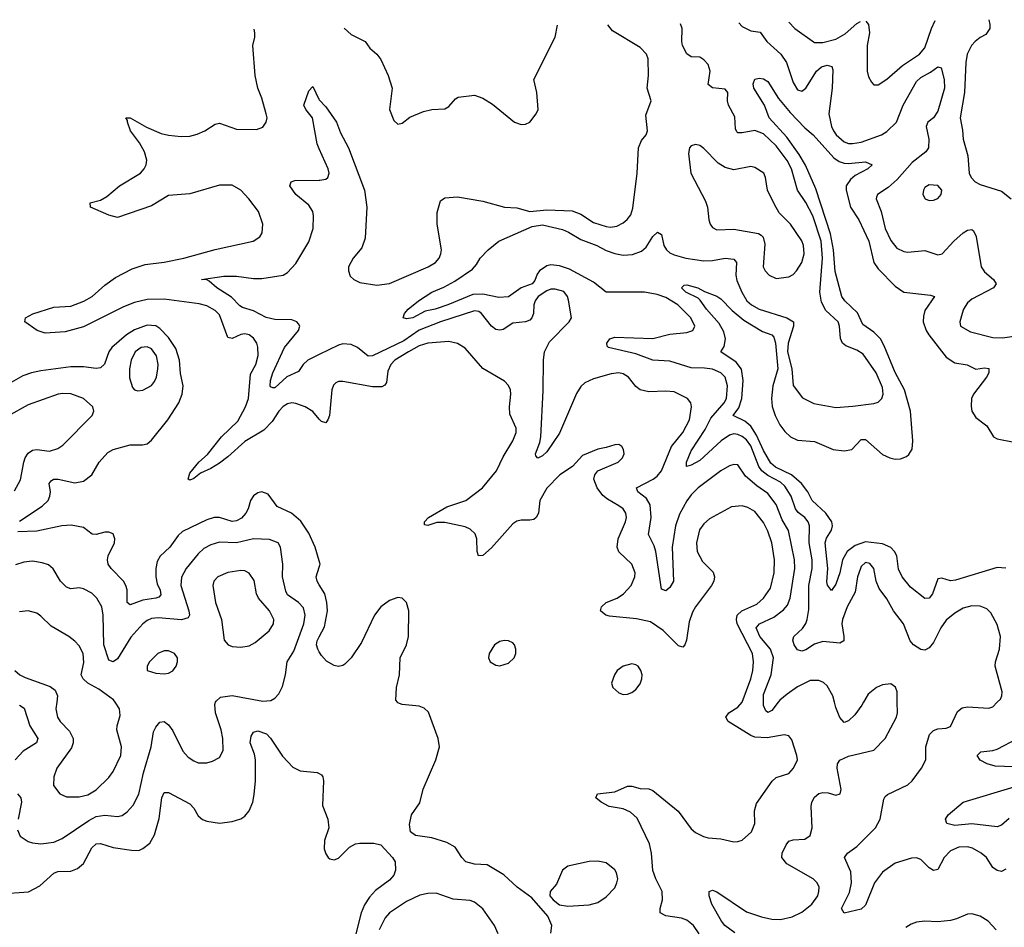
# Model space of a CAD drawing. Header units: inches. Extents: x 1771504 to 1971212, y 471788 to 643615.
# Tile 472 of 587: x 1858590 to 1863223, y 638941 to 643212. Entities that reach past the tile are written whole.
import ezdxf

# ---------------------------------------------------------------- set-up
doc = ezdxf.new("R2010")
doc.units = ezdxf.units.IN
doc.header["$MEASUREMENT"] = 0
for name, color, linetype in [('B8653', 7, 'Continuous'), ('B8654', 7, 'Continuous'), ('B8663', 7, 'Continuous'), ('B8664', 7, 'Continuous')]:
    doc.layers.add(name, color=color, linetype=linetype)

msp = doc.modelspace()

# ---------------------------------------------------------------- linework, layer by layer
at = {"layer": 'B8653', "color": 5}
for points, elevation in [([(1858579.9, 639399.9), (1858592.4, 639370), (1858630, 639345.7), (1858650, 639338.9), (1858690, 639334.7), (1858750, 639342.6), (1858790, 639358.8), (1858915.8, 639444.2), (1858950, 639462.4), (1858990, 639469.6), (1859050, 639462.2), (1859072.2, 639467.8), (1859096, 639484), (1859123.8, 639516.2), (1859150, 639568.5), (1859172.2, 639667.8), (1859208.4, 639790), (1859219.5, 639860.5), (1859230, 639883.7), (1859250, 639906), (1859270, 639910.2), (1859290, 639894.3), (1859310, 639865.3), (1859357.6, 639770), (1859382.5, 639742.5), (1859410, 639724.2), (1859430, 639715.8), (1859470, 639715.2), (1859497.5, 639722.5), (1859530, 639741.1), (1859547.2, 639772.8), (1859546, 639830), (1859538.6, 639870), (1859511.8, 639950), (1859508.7, 639990), (1859512.1, 640000)], 440), ([(1858764.6, 640000), (1858760.6, 639970), (1858767.6, 639930), (1858780.2, 639910), (1858823.9, 639863.9), (1858842, 639830), (1858842.3, 639810), (1858833.3, 639786.6), (1858764.6, 639690), (1858750.3, 639650), (1858749, 639609), (1858779.1, 639570), (1858810, 639555.8), (1858870, 639555.2), (1858910, 639564.7), (1858950, 639588.9), (1859010, 639647), (1859030, 639674.4), (1859065.8, 639750), (1859069.8, 639790), (1859047.8, 639870), (1859048.8, 639890), (1859062.7, 639937.3), (1859060.3, 639970), (1859038.9, 640000)], 460), ([(1858590, 639986.4), (1858611.9, 639971.9), (1858637.9, 639890), (1858675.2, 639830), (1858669, 639810), (1858606.5, 639770), (1858569.3, 639730)], 440), ([(1858499, 639099), (1858631.4, 639108.6), (1858684.2, 639135.8), (1858750, 639196.5), (1858770, 639204.7), (1858830, 639205), (1858862.3, 639217.7), (1858890, 639241.8), (1858930, 639315.5), (1858950, 639334), (1858970, 639336), (1859030, 639316.1), (1859115.8, 639304.2), (1859150, 639303.1), (1859170, 639311.6), (1859202, 639338), (1859224.2, 639375.8), (1859246.3, 639453.7), (1859259.3, 639550), (1859270, 639576.4), (1859290, 639575.6), (1859390, 639522.6), (1859410, 639501.6), (1859430, 639466.4), (1859450, 639448.8), (1859470, 639441.1), (1859530, 639431.7), (1859590, 639439.5), (1859630, 639451.7), (1859650, 639464.9), (1859670, 639488.8), (1859687.3, 639530), (1859694, 639566), (1859700.4, 639630), (1859699.3, 639730), (1859695.5, 639755.5), (1859675, 639810), (1859679.6, 639840.4), (1859690, 639859.5), (1859710, 639865.2), (1859751.5, 639851.5), (1859770.8, 639830.8), (1859826.2, 639746.2), (1859875.2, 639695.2), (1859910, 639677.6), (1859990.6, 639670), (1860000, 639664.5)], 420), ([(1858580.2, 639570), (1858595.3, 639550), (1858598.6, 639530), (1858583, 639450)], 440)]:
    msp.add_lwpolyline(points, dxfattribs=dict(at, elevation=elevation))
at = {"layer": 'B8654', "color": 5}
for points, elevation in [([(1860000, 641333), (1859968.8, 641368.8), (1859934, 641390), (1859890, 641406.3), (1859870, 641409.8), (1859850, 641404.8), (1859830, 641391.4), (1859810.2, 641370), (1859778.1, 641321.9), (1859739.2, 641280.8), (1859650, 641228), (1859570, 641154.9), (1859530, 641125.6), (1859490, 641100.8), (1859441.1, 641078.9), (1859410, 641053.6), (1859390, 641045.6), (1859383, 641050), (1859390, 641078), (1859432.9, 641130), (1859473.6, 641166.4), (1859539.3, 641250), (1859617.1, 641322.9), (1859652.6, 641390), (1859666.4, 641430), (1859675.9, 641544.1), (1859701.4, 641590), (1859711.8, 641631.8), (1859711.1, 641671.1), (1859705.7, 641690), (1859690, 641713.5), (1859670, 641728.9), (1859650, 641734.3), (1859630, 641731.3), (1859590, 641712.4), (1859570, 641716), (1859530, 641823.1), (1859510, 641843.4), (1859470, 641865.6), (1859435, 641875), (1859270, 641897), (1859190, 641896.3), (1859130, 641881.8), (1859078.2, 641861.8), (1858890, 641767.5), (1858804, 641744), (1858710, 641736.8), (1858673, 641750), (1858614, 641790), (1858617.6, 641810), (1858651.8, 641828.2), (1858750, 641859.3), (1858830, 641864.2), (1858892.1, 641887.9), (1858930.6, 641909.4), (1858990, 641962.7), (1859040.2, 641999.8), (1859119.6, 642040.4), (1859180.5, 642059.5), (1859270, 642071.3), (1859362, 642090), (1859509.9, 642130.1), (1859689, 642170), (1859719.6, 642190), (1859730.9, 642209.1), (1859733.7, 642250), (1859714.5, 642310), (1859668.9, 642370), (1859630.7, 642410), (1859590, 642433), (1859530, 642432.9), (1859390, 642392.2), (1859290, 642385.3), (1859210, 642336.8), (1859050, 642282), (1859010, 642292), (1858924, 642330), (1858922, 642350), (1858970, 642362.8), (1859000.1, 642379.9), (1859059.6, 642430), (1859158, 642490), (1859175.8, 642510), (1859185.7, 642530), (1859188.2, 642551.8), (1859177.6, 642590), (1859153.3, 642633.3), (1859111.1, 642690), (1859097, 642730), (1859098, 642738), (1859089.5, 642750.5), (1859110, 642750.4), (1859186.8, 642706.8), (1859256.6, 642676.6), (1859290, 642668.4), (1859350, 642662.8), (1859390, 642664.7), (1859425.7, 642674.3), (1859460.9, 642690), (1859510, 642721.3), (1859530, 642725.7), (1859610, 642697.6), (1859704.7, 642695.3), (1859734.3, 642705.7), (1859749.6, 642730), (1859754.3, 642750), (1859749.7, 642770), (1859730, 642843.7), (1859710.8, 642890), (1859698.2, 642950), (1859686.6, 643090), (1859696.4, 643130), (1859696.1, 643150), (1859693, 643167.1)], 380), ([(1860000, 642604.8), (1859990, 642627.3), (1859967.4, 642750), (1859937, 642790), (1859927.6, 642810), (1859950, 642878), (1859970, 642898), (1859997.8, 642837.8), (1860000, 642835.3)], 360), ([(1860000, 641636.5), (1859945.8, 641610), (1859924.6, 641590), (1859902.5, 641557.5), (1859847.8, 641532.2), (1859790, 641480.4), (1859780.6, 641480.6), (1859770, 641484), (1859769.2, 641489.2), (1859770, 641514), (1859780.8, 641550), (1859836.6, 641670), (1859901.5, 641750), (1859907.6, 641770), (1859901.6, 641781.6), (1859894.7, 641790), (1859870, 641799.1), (1859790, 641802.1), (1859750, 641810.4), (1859690, 641842.9), (1859638.1, 641858.1), (1859625.5, 641865.5), (1859586.9, 641906.9), (1859517.2, 641950), (1859481.7, 641981.7), (1859470, 641987.6), (1859446, 641990), (1859550, 642005.6), (1859610, 642005.6), (1859690, 641994.1), (1859730, 641993.8), (1859829.4, 642010.6), (1859850, 642023), (1859890, 642065.7), (1859950, 642167.3), (1859970.4, 642230), (1859972.5, 642290), (1859969, 642310), (1859950, 642339.8), (1859889.3, 642390), (1859862, 642430), (1859868, 642450), (1859885.2, 642454.8), (1860000, 642457.7)], 360), ([(1858590, 640853.1), (1858696.3, 640923.7), (1858723.4, 640950), (1858732.5, 640970), (1858734.4, 640990), (1858729, 641030), (1858737.5, 641042.5), (1858749.9, 641050.1), (1858770.7, 641050.7), (1858850, 641032.4), (1858890, 641040.8), (1858929, 641071), (1858963.5, 641130), (1859004.3, 641175.7), (1859030, 641189.4), (1859110, 641211.6), (1859167.9, 641212), (1859190, 641216.5), (1859210, 641232.9), (1859286.5, 641330), (1859338.4, 641410), (1859354.6, 641450), (1859359.5, 641490), (1859347.1, 641547.1), (1859341.5, 641610), (1859324.6, 641664.6), (1859290, 641717.2), (1859250, 641758.9), (1859230, 641771.1), (1859190, 641774.4), (1859130, 641753.3), (1859092.1, 641730), (1859023.1, 641670), (1859009.2, 641650), (1858988.5, 641591.5), (1858970, 641573.9), (1858950, 641570.4), (1858890, 641578.8), (1858830, 641578.2), (1858690, 641560.4), (1858646, 641550), (1858604.2, 641535.8), (1858550, 641505.7)], 420), ([(1858565.1, 640994.9), (1858593.4, 641046.6), (1858609.4, 641130.6), (1858615.6, 641150), (1858630, 641172.3), (1858650, 641186.7), (1858670, 641190.2), (1858730, 641181.8), (1858770, 641194.9), (1858792.6, 641210), (1858930.8, 641349.2), (1858938.7, 641370), (1858934, 641390), (1858889.8, 641429.8), (1858830, 641451.6), (1858793.9, 641453.9), (1858770.8, 641450), (1858630, 641399.4), (1858534, 641346)], 440), ([(1860000, 640665.3), (1859980.8, 640730), (1859950, 640796.4), (1859913.1, 640853.1), (1859869.8, 640890), (1859801.9, 640921.9), (1859758.9, 640978.9), (1859730, 640989.8), (1859710, 640985.1), (1859690, 640972.3), (1859676.2, 640950), (1859665.4, 640910), (1859654.5, 640890), (1859633.5, 640866.5), (1859610, 640853.5), (1859590, 640851.4), (1859530, 640870.4), (1859504.9, 640870), (1859470, 640859.3), (1859355.8, 640804.2), (1859335.3, 640784.7), (1859295.9, 640730), (1859251.6, 640688.4), (1859237.5, 640662.5), (1859230.6, 640630), (1859230.5, 640590), (1859237.7, 640557.7), (1859251.5, 640528.5), (1859254.7, 640505.3), (1859244.7, 640495.3), (1859230.4, 640490), (1859170, 640481), (1859110, 640458.8), (1859096, 640470), (1859095.6, 640530), (1859089.9, 640550), (1859078.1, 640570), (1859019.8, 640630), (1859007.2, 640650), (1859003.4, 640670), (1859007, 640690), (1859037, 640750), (1859038.2, 640770), (1859030, 640792.3), (1859010, 640800.3), (1858990, 640800.7), (1858950, 640789.8), (1858930.8, 640790.8), (1858890, 640822.9), (1858833.1, 640833.1), (1858789.2, 640830.8), (1858670, 640804.9), (1858581.7, 640801.7)], 420), ([(1859512.1, 640000), (1859514.1, 640005.9), (1859535.8, 640024.2), (1859590, 640032.1), (1859733.8, 640006.2), (1859771.7, 640008.3), (1859790, 640019.1), (1859810, 640040.7), (1859826.1, 640073.9), (1859840.9, 640130), (1859848, 640190), (1859879.8, 640240.2), (1859926.9, 640370), (1859934.2, 640410), (1859925, 640445), (1859902.7, 640470), (1859850, 640506.4), (1859842.3, 640522.3), (1859827.5, 640590), (1859828.1, 640650), (1859818, 640730), (1859806, 640750), (1859765.6, 640765.6), (1859690, 640769.2), (1859610, 640749.9), (1859530, 640753), (1859490, 640741.6), (1859456.5, 640723.5), (1859430, 640699.3), (1859373.7, 640630), (1859350.8, 640589.2), (1859348.8, 640550), (1859386, 640430), (1859389.1, 640410), (1859383, 640397), (1859351.4, 640388.6), (1859241.7, 640398.3), (1859210, 640393.7), (1859190, 640384.9), (1859169.4, 640370), (1859113.6, 640306.4), (1859050, 640204.4), (1859030, 640189.8), (1859010, 640198.9), (1858986.5, 640270), (1858982.5, 640410), (1858977, 640450), (1858953.8, 640490), (1858930, 640514), (1858890, 640534.7), (1858870, 640538.3), (1858830, 640534.3), (1858810, 640541.7), (1858782.4, 640570), (1858747.8, 640627.8), (1858726.3, 640646.3), (1858696.3, 640656.3), (1858650, 640664.4), (1858610, 640660.3), (1858570, 640646.5)], 440), ([(1860000, 640553.4), (1859989.9, 640570), (1859985.5, 640590), (1860000, 640635.7)], 420), ([(1859038.9, 640000), (1859031, 640011), (1858962.2, 640062.2), (1858910.8, 640090.8), (1858889.4, 640110), (1858879.6, 640130), (1858892, 640188), (1858888.2, 640230), (1858870, 640266.6), (1858850, 640288.4), (1858821.6, 640310), (1858738.2, 640358.2), (1858690, 640406), (1858670, 640418.9), (1858630, 640431), (1858590, 640426.3)], 460), ([(1860000, 640237.9), (1859993, 640250), (1859987.3, 640270), (1859989.9, 640290), (1860000, 640308.9)], 420), ([(1858567.6, 640150), (1858590.4, 640130), (1858616.2, 640116.2), (1858734.1, 640074.1), (1858757.3, 640057.3), (1858768.5, 640030), (1858764.6, 640000)], 460)]:
    msp.add_lwpolyline(points, dxfattribs=dict(at, elevation=elevation))
for points, elevation in [([(1859190, 641673.4), (1859161.3, 641670), (1859133.4, 641650), (1859114, 641610), (1859106.5, 641570), (1859107.3, 641527.3), (1859121.2, 641481.2), (1859130, 641470.6), (1859146, 641466), (1859170, 641468.4), (1859209.8, 641490.2), (1859225.1, 641510), (1859233.6, 641530), (1859239.4, 641570), (1859241, 641590), (1859233.2, 641630), (1859210, 641664.1)], 440), ([(1859630, 640620.3), (1859570, 640611.5), (1859522.3, 640590), (1859504.2, 640570), (1859499.7, 640550), (1859510.9, 640470), (1859539.8, 640390), (1859552.8, 640292.8), (1859571, 640271), (1859590, 640262.2), (1859630, 640259), (1859670, 640266.2), (1859698.8, 640281.2), (1859763.3, 640336.7), (1859785, 640370), (1859785.8, 640390), (1859764.9, 640430), (1859713.2, 640490), (1859704.9, 640510), (1859693.1, 640573.1), (1859670, 640608.3), (1859650, 640618.4)], 460), ([(1859270, 640243), (1859240.4, 640230), (1859201.7, 640190), (1859190.3, 640170), (1859190.4, 640150), (1859230, 640136.5), (1859270, 640134), (1859290, 640137.6), (1859310, 640147.9), (1859326, 640170), (1859332.8, 640190), (1859333, 640210), (1859318, 640230), (1859290, 640242.4)], 460)]:
    msp.add_lwpolyline(points, close=True, dxfattribs=dict(at, elevation=elevation))
at = {"layer": 'B8663', "color": 5}
for points, elevation in [([(1861090, 638913), (1861094.5, 638950), (1861074.6, 638994.5), (1860999.6, 639079.6), (1860931.5, 639130), (1860868.8, 639188.8), (1860790, 639235.4), (1860730, 639239.2), (1860690, 639249.7), (1860670, 639269.5), (1860638.6, 639318.6), (1860600.4, 639340.4), (1860530, 639362.6), (1860453.4, 639373.4), (1860429.3, 639390), (1860424.5, 639424.5), (1860434.5, 639470), (1860473.4, 639526.6), (1860488, 639592), (1860548.6, 639730), (1860565.6, 639790), (1860558.9, 639830), (1860514.4, 639954.4), (1860492.9, 639972.9), (1860470, 639982.2), (1860389.9, 639989.9), (1860370, 639998.3), (1860368.6, 640000)], 420), ([(1861787.4, 638910), (1861760.8, 638950), (1861730, 638975.4), (1861705.1, 638985.1), (1861630, 638995.3), (1861603.9, 639010), (1861604.2, 639030), (1861615.6, 639070), (1861612.9, 639110), (1861583, 639170), (1861570, 639208.2), (1861562.7, 639290), (1861553.7, 639333.7), (1861495, 639455), (1861463.8, 639483.8), (1861430, 639498.4), (1861363.5, 639510), (1861326.3, 639530), (1861302, 639550), (1861308.7, 639570), (1861390, 639579.2), (1861450, 639605.2), (1861470, 639605.8), (1861510, 639595), (1861550, 639593.4), (1861570, 639585.5), (1861688.1, 639488.1), (1861750, 639405.3), (1861770, 639387.2), (1861808.2, 639368.2), (1861830, 639363.1), (1861890, 639356.9), (1861950, 639343.7), (1861970, 639345.3), (1861990, 639352), (1862033.3, 639390), (1862048.8, 639430), (1862047.3, 639490), (1862056.8, 639523.2), (1862131.7, 639628.3), (1862150, 639645.7), (1862210, 639665.7), (1862231.2, 639690), (1862249.6, 639730), (1862247.8, 639750), (1862223, 639823), (1862210, 639842.7), (1862187.6, 639847.6), (1862107.8, 639832.2), (1862050, 639836.2), (1862030, 639843.8), (1861923.7, 639910), (1861912.5, 639930), (1861927.7, 639950), (1861970, 639977.2), (1861989.4, 640000)], 380), ([(1861954.9, 638914.9), (1861907.7, 638950), (1861893.3, 638970), (1861846.6, 639050), (1861834.5, 639090), (1861835.3, 639110), (1861850, 639116.3), (1861870, 639108), (1862010, 639014.7), (1862080.7, 638990), (1862130, 638978.9), (1862170, 638978.2), (1862224.5, 638990), (1862270, 639012), (1862318.4, 639050), (1862345.3, 639090), (1862350.8, 639110), (1862352.2, 639130), (1862343, 639150), (1862324.2, 639170), (1862199.9, 639239.9), (1862176, 639270), (1862177.6, 639290), (1862196.4, 639330), (1862210, 639347.4), (1862230, 639353.2), (1862284.5, 639355.5), (1862310, 639373), (1862318.6, 639410), (1862315.2, 639510), (1862318, 639530), (1862330, 639553.1), (1862350, 639571.3), (1862370, 639575.8), (1862394.5, 639574.5), (1862430, 639562.4), (1862451.3, 639568.7), (1862455.4, 639590), (1862436.5, 639690), (1862438.9, 639710), (1862450, 639727.4), (1862490, 639746.4), (1862610, 639774.4), (1862662, 639830), (1862715.6, 639930), (1862720.4, 639950), (1862719.7, 640000)], 360), ([(1862159.8, 640000), (1862130, 639961.4), (1862110, 639952.4), (1862100.6, 639960.6), (1862090, 639985.2), (1862090, 640000)], 360), ([(1862560.9, 640000), (1862553.4, 639986.6), (1862519.6, 639940.4), (1862490, 639913), (1862470, 639905.1), (1862450, 639929.2), (1862430, 639975.1), (1862424, 640000)], 360), ([(1863230, 639214.3), (1863210, 639204.5), (1863190, 639207.9), (1863170, 639223.1), (1863139.3, 639270), (1863115.1, 639290), (1863073.4, 639313.4), (1863050, 639319.8), (1863010, 639318.3), (1862970, 639301.8), (1862939.7, 639270), (1862910, 639213.3), (1862890, 639208), (1862870, 639221.1), (1862830, 639261), (1862810, 639267.7), (1862787.3, 639267.3), (1862710, 639243.7), (1862650, 639200.3), (1862613.1, 639150), (1862570, 639045.6), (1862550, 639026.3), (1862470, 639007.3), (1862457, 639030), (1862495.2, 639104.8), (1862504.6, 639150), (1862501.6, 639201.6), (1862471.5, 639270), (1862485.1, 639290), (1862530, 639322), (1862617.7, 639410), (1862638.6, 639450), (1862656.4, 639543.6), (1862663, 639557), (1862673, 639567), (1862770, 639612.4), (1862790, 639630.3), (1862833.7, 639690), (1862854.8, 639730), (1862853.7, 639790), (1862871.8, 639848.2), (1862890, 639866.7), (1862910, 639875.8), (1862950, 639879.1), (1862970, 639886), (1863003.8, 639956.2), (1863025.8, 639974.2), (1863050, 639978.3), (1863150, 639972.4), (1863170, 639979), (1863190.3, 640000)], 340), ([(1863310, 639694.3), (1863180.3, 639700.3), (1863142, 639710), (1863110, 639727.4), (1863096.2, 639750), (1863113, 639767), (1863170, 639773.4), (1863190, 639779.8), (1863285.1, 639830)], 320), ([(1860000, 639664.5), (1860010, 639658.7), (1860016.1, 639650), (1860020.2, 639630), (1860014.7, 639514.7), (1860039.7, 639450), (1860045.5, 639410), (1860024.9, 639350), (1860022.6, 639310), (1860030, 639286.8), (1860042, 639270), (1860050, 639263.8), (1860070, 639259.5), (1860090, 639266.7), (1860141.5, 639318.5), (1860170, 639333.6), (1860190, 639337.8), (1860256.7, 639336.7), (1860288.9, 639328.9), (1860344.9, 639270), (1860356.9, 639250), (1860359.1, 639210), (1860350, 639186.6), (1860330, 639163.5), (1860264.9, 639115.1), (1860236.3, 639083.7), (1860212.4, 639047.6), (1860196.6, 639010), (1860172.6, 638910)], 420), ([(1863246.9, 639453.1), (1863210, 639422.3), (1863190, 639414.6), (1863070, 639428), (1862990, 639421), (1862952.7, 639430), (1862946, 639450), (1862959.3, 639470), (1863029.3, 639530), (1863270, 639601.9)], 320), ([(1860842, 638910), (1860824.2, 638950), (1860770, 639027.8), (1860730, 639059.7), (1860710, 639066.9), (1860630, 639074), (1860550, 639101.5), (1860510, 639100.9), (1860472.6, 639092.6), (1860410, 639062.6), (1860330.2, 639010), (1860310, 638986), (1860282.4, 638930)], 440), ([(1863184.7, 638930), (1863147.3, 638970), (1863110, 638993.7), (1863070, 639004), (1863050, 639002.6), (1862999.1, 638980.9), (1862970, 638973.8), (1862910, 638967), (1862849.2, 638970.8), (1862810, 638965.4), (1862784.4, 638955.6), (1862760.2, 638939.8)], 360)]:
    msp.add_lwpolyline(points, dxfattribs=dict(at, elevation=elevation))
at = {"layer": 'B8663', "color": 5, "elevation": 420}
msp.add_lwpolyline([(1861310, 639253.1), (1861270, 639250.8), (1861170, 639229.6), (1861144.9, 639210), (1861115.8, 639144.2), (1861086, 639110), (1861085.3, 639090), (1861100.3, 639070), (1861130, 639047.2), (1861170, 639040.2), (1861270, 639046.5), (1861310, 639058.6), (1861350, 639084.7), (1861390, 639127.6), (1861399.8, 639150), (1861404.8, 639170), (1861398.3, 639198.3), (1861390, 639212.4), (1861350, 639244.4)], close=True, dxfattribs=at)
at = {"layer": 'B8664', "color": 5}
for points, elevation in [([(1860000, 642835.3), (1860030, 642801.7), (1860080.7, 642730), (1860100.3, 642680.3), (1860137.7, 642610), (1860212.3, 642410), (1860222.9, 642330), (1860216.1, 642183.9), (1860200.8, 642139.2), (1860159.5, 642090), (1860137.8, 642050), (1860137.1, 642030), (1860145.8, 642005.7), (1860163.1, 641990), (1860190, 641974.9), (1860270, 641962.7), (1860330, 641971.5), (1860512.3, 642050), (1860547.3, 642070), (1860564.2, 642090), (1860572.6, 642110), (1860574.7, 642130), (1860554.5, 642250), (1860554.4, 642305.6), (1860570, 642359.3), (1860590, 642374), (1860650, 642378.4), (1860770, 642358.8), (1860871.3, 642330), (1860930, 642327.6), (1860990, 642310.1), (1861070, 642316.9), (1861190, 642312.6), (1861230, 642297.2), (1861290, 642257.5), (1861350, 642238.9), (1861370, 642236.5), (1861399.4, 642240.6), (1861430, 642256.2), (1861448.6, 642271.4), (1861465.4, 642294.6), (1861474.9, 642325.1), (1861495.9, 642490), (1861501.7, 642610), (1861516.9, 642643.1), (1861538, 642670), (1861544.5, 642690), (1861536.6, 642763.4), (1861562, 642830), (1861542.4, 642890), (1861549.8, 642950), (1861547.8, 643027.8), (1861539.7, 643050), (1861510, 643082), (1861380.3, 643160.3), (1861358.3, 643188.8)], 360), ([(1863190.3, 640000), (1863204.9, 640015.1), (1863212, 640030), (1863213.8, 640050), (1863180.8, 640170), (1863181.6, 640190), (1863200.6, 640250), (1863205.4, 640310), (1863190, 640365.6), (1863160.7, 640420.7), (1863140.5, 640440.5), (1863110, 640451.8), (1863070, 640454), (1863030, 640443.2), (1862990, 640419.4), (1862950, 640386.2), (1862924.1, 640350), (1862890, 640282.3), (1862870, 640256), (1862850, 640246), (1862830, 640248.1), (1862796.4, 640270), (1862781.1, 640290), (1862748.4, 640370), (1862701.5, 640430), (1862670, 640486.6), (1862634.9, 640534.9), (1862620.3, 640570), (1862608.7, 640630), (1862590, 640654), (1862570, 640657.2), (1862550, 640638.9), (1862546.3, 640630), (1862532.8, 640590), (1862521.9, 640518.1), (1862483.9, 640450), (1862462.6, 640390), (1862458.5, 640370), (1862468.9, 640310), (1862468, 640290), (1862450, 640278), (1862370, 640285.6), (1862330, 640273.6), (1862290, 640247.4), (1862270, 640240.7), (1862250, 640247.6), (1862234.8, 640270), (1862228.1, 640291.9), (1862232.2, 640310), (1862273.2, 640346.8), (1862288.9, 640371.1), (1862295.1, 640390), (1862302.8, 640437.2), (1862302.9, 640550), (1862319.9, 640630), (1862319.4, 640670), (1862304.9, 640750), (1862306.7, 640830), (1862299.9, 640850), (1862285, 640870), (1862254, 640894), (1862241.1, 640910), (1862220.4, 640970), (1862190, 641017.1), (1862170, 641035.4), (1862110, 641066.6), (1862081.6, 641090), (1862069, 641110), (1862030, 641207.6), (1862010, 641234.5), (1861990, 641251.6), (1861970, 641260.6), (1861950, 641263), (1861930, 641257), (1861891.3, 641230), (1861790, 641137.9), (1861750, 641115.5), (1861728, 641110), (1861727.9, 641130), (1861750, 641184.2), (1861815.7, 641284.3), (1861842.8, 641337.2), (1861905.3, 641410), (1861916.3, 641430), (1861921, 641490), (1861909.5, 641529.5), (1861888.9, 641550), (1861850, 641567), (1861812.6, 641572.6), (1861750, 641573.6), (1861650, 641604.8), (1861570, 641609.4), (1861490, 641639.2), (1861361.2, 641670), (1861355.3, 641675.3), (1861352.6, 641690), (1861367.4, 641710), (1861390, 641718.5), (1861570, 641711.8), (1861650, 641732.6), (1861730, 641740.2), (1861757.6, 641750), (1861766.9, 641770), (1861749, 641810), (1861687.5, 641870), (1861630, 641904.5), (1861590, 641919.4), (1861530, 641929.9), (1861350, 641930.5), (1861290, 641977.1), (1861178, 642038), (1861130, 642054.2), (1861090, 642059.3), (1861070, 642054.2), (1861036.1, 642030), (1861024.8, 642015.2), (1861014.3, 641985.7), (1861001.1, 641970), (1860949.7, 641950.3), (1860890, 641908.3), (1860845.4, 641905.4), (1860770, 641921.2), (1860721.7, 641918.3), (1860604.2, 641870), (1860545.5, 641850), (1860498.9, 641841.1), (1860440.7, 641810), (1860410, 641805.1), (1860395.3, 641810), (1860401.2, 641830), (1860418, 641850), (1860467.3, 641890), (1860530, 641930.2), (1860586.6, 641953.4), (1860637.9, 641982.1), (1860721, 642039), (1860739.8, 642060.2), (1860757, 642090), (1860795.1, 642130), (1860845.4, 642170), (1861001, 642239), (1861050, 642246.6), (1861144.7, 642224.7), (1861173, 642213.1), (1861230, 642177.8), (1861305.8, 642150), (1861350, 642126.3), (1861390, 642112), (1861430, 642104.1), (1861473.1, 642106.9), (1861516.5, 642123.5), (1861537.8, 642142.2), (1861570, 642191.6), (1861591.9, 642211.9), (1861610, 642200.7), (1861621.4, 642150), (1861633.7, 642130), (1861650, 642115), (1861670, 642105.3), (1861724.9, 642090), (1861810, 642077.9), (1861850, 642078.7), (1861910, 642090.1), (1861950, 642085.5), (1861963.2, 642070), (1861959.8, 642010), (1861964.8, 641984.8), (1861988, 641930), (1862012.2, 641890), (1862034.3, 641870), (1862070, 641850.1), (1862199.5, 641810), (1862230.6, 641790.6), (1862232.1, 641770), (1862205.9, 641690), (1862202.6, 641650), (1862223.8, 641570), (1862230.2, 641490.2), (1862273.4, 641433.4), (1862326.9, 641406.9), (1862430, 641388), (1862510, 641393), (1862610, 641406.4), (1862630, 641413.1), (1862646.9, 641430), (1862653.3, 641450), (1862650, 641481.2), (1862620.7, 641550), (1862558.9, 641638.9), (1862530, 641657.8), (1862477.1, 641677.1), (1862462.6, 641690), (1862452.4, 641712.4), (1862448.4, 641770), (1862441.5, 641790), (1862383.8, 641843.8), (1862362.5, 641882.5), (1862354.9, 641930), (1862367.4, 642090), (1862361.2, 642170), (1862322.9, 642290), (1862290, 642352), (1862250.9, 642410), (1862221.3, 642510), (1862202.3, 642550), (1862150, 642618.1), (1862090, 642675), (1862050, 642690.9), (1861990, 642679.5), (1861970, 642680.4), (1861964.7, 642684.7), (1861959.1, 642699.1), (1861955.1, 642755.1), (1861925.3, 642810), (1861920.5, 642830), (1861923, 642870), (1861910, 642885.6), (1861850, 642892.3), (1861830, 642907.6), (1861838.8, 642970), (1861830, 643001.1), (1861810, 643023.8), (1861790, 643035.1), (1861750, 643037.4), (1861730, 643051.5), (1861709.1, 643090), (1861705.7, 643110), (1861708.2, 643170), (1861700.2, 643193.3)], 340), ([(1861973.6, 643196.9), (1861990, 643179.8), (1862030, 643160.5), (1862074.2, 643154.2), (1862105.5, 643110), (1862171.1, 643050), (1862198.5, 643010), (1862230, 642916.4), (1862250, 642882.3), (1862270, 642876.5), (1862290, 642890.3), (1862339.4, 642970), (1862363.5, 642990), (1862390, 642998.5), (1862412.5, 642992.5), (1862416.1, 642976.1), (1862412.7, 642890), (1862396.9, 642770), (1862410.9, 642710), (1862419.8, 642690), (1862431.7, 642670), (1862470, 642637), (1862490, 642630.1), (1862509.6, 642629.6), (1862550, 642636.1), (1862646, 642670), (1862670, 642686.5), (1862715.6, 642730), (1862746.8, 642810), (1862810, 642921.5), (1862830, 642940.7), (1862875.4, 642964.6), (1862910, 642990.3), (1862925.8, 642985.8), (1862939.6, 642930), (1862942.3, 642890), (1862910, 642781.7), (1862890, 642750.8), (1862864, 642730), (1862855, 642710), (1862868.9, 642650), (1862866.7, 642610), (1862854, 642590), (1862790, 642540.2), (1862719.7, 642460.3), (1862677.1, 642422.9), (1862627, 642390), (1862622.4, 642377.6), (1862620.3, 642370), (1862644.6, 642310), (1862663, 642230), (1862690, 642173.7), (1862717.7, 642137.7), (1862750, 642120.8), (1862770, 642118.2), (1862850, 642126), (1862910, 642105.3), (1862931.5, 642110), (1862985.8, 642170), (1863030, 642209.1), (1863050, 642222.3), (1863070, 642225.3), (1863078.4, 642218.4), (1863091.6, 642191.6), (1863114.2, 642050), (1863130, 642026), (1863171.8, 641990), (1863185.7, 641970), (1863172, 641950), (1863070, 641897.7), (1863050, 641879.1), (1863031.3, 641850), (1863025, 641830), (1863014, 641790), (1863018, 641770), (1863064, 641744), (1863170, 641716.9), (1863215.5, 641715.5), (1863290, 641726.8)], 340), ([(1862208.7, 643199.9), (1862237.3, 643170), (1862330, 643105.5), (1862370, 643104.5), (1862430, 643120.4), (1862474.5, 643145.5), (1862530, 643194.4), (1862547.1, 643204.3)], 360), ([(1862571, 643204.7), (1862584.2, 643190), (1862588.3, 643150), (1862578.1, 643090), (1862577.3, 642970), (1862584.1, 642944.1), (1862598, 642918), (1862610, 642906.4), (1862630, 642905.3), (1862670, 642932.8), (1862743.9, 642996.1), (1862823.7, 643050), (1862850, 643079.2), (1862880.9, 643170), (1862898.5, 643208.9)], 360), ([(1863150.9, 643212.2), (1863155.9, 643190), (1863155.2, 643170), (1863136.9, 643143.1), (1863110, 643129.1), (1863086.6, 643110), (1863069.5, 643090), (1863048.4, 643050), (1863041.6, 643010), (1863035.8, 642870), (1863015, 642750), (1863026.9, 642693.1), (1863030.3, 642650), (1863051, 642571), (1863057.8, 642490), (1863067, 642470), (1863086.7, 642450), (1863110, 642436.1), (1863210, 642405.8), (1863256.4, 642370)], 360), ([(1860117.6, 643172.7), (1860150, 643143.1), (1860215.5, 643110), (1860238, 643078), (1860270, 643050.7), (1860290, 643024.9), (1860324.7, 642950), (1860343.6, 642890), (1860330.6, 642790), (1860350, 642738), (1860370, 642721), (1860390, 642726), (1860426.5, 642753.5), (1860490, 642780.3), (1860530, 642788.9), (1860590, 642792.4), (1860610, 642803), (1860640.7, 642839.3), (1860652.8, 642847.2), (1860730, 642857.2), (1860770, 642843.1), (1860814.2, 642814.2), (1860918.8, 642730), (1860950, 642719.3), (1860970, 642720.4), (1860990, 642730.7), (1861020.9, 642770), (1861029.3, 642790), (1861023.7, 642870), (1861009.6, 642930), (1861109.8, 643130), (1861120.3, 643185.7)], 380), ([(1863230, 640630.8), (1863190, 640633.8), (1862994.4, 640574.4), (1862970, 640572.4), (1862930, 640584.2), (1862910, 640580.9), (1862885.6, 640510), (1862870, 640490.9), (1862850, 640488.9), (1862781.8, 640541.8), (1862742.1, 640590), (1862726, 640626), (1862717.1, 640690), (1862707.4, 640710), (1862690, 640728.5), (1862650, 640745.3), (1862570, 640755.8), (1862521.7, 640738.3), (1862483.4, 640710), (1862462.6, 640670), (1862448.9, 640610), (1862430, 640556.3), (1862410, 640526.9), (1862390.8, 640550.8), (1862387.6, 640567.6), (1862392.5, 640630), (1862380.1, 640750), (1862387, 640773), (1862409.9, 640810), (1862415.4, 640830), (1862411.5, 640850), (1862383.6, 640890), (1862318.8, 640950), (1862299.3, 640990), (1862268.5, 641030), (1862221.7, 641070), (1862147.1, 641107.1), (1862124.7, 641124.7), (1862090, 641185.1), (1862056.7, 641256.7), (1862030, 641299.2), (1862002.7, 641322.7), (1861947.7, 641350), (1861973.9, 641386.1), (1861988.3, 641430), (1861994.5, 641514.5), (1861987, 641567), (1861961.3, 641601.3), (1861889.6, 641650), (1861905, 641675), (1861910.9, 641710), (1861902.8, 641742.8), (1861881.9, 641781.9), (1861822.2, 641850), (1861792.7, 641892.7), (1861782, 641902), (1861724.7, 641930), (1861705.1, 641950), (1861717, 641963), (1861730, 641964.9), (1861781, 641950), (1861812.8, 641932.8), (1861870, 641911.4), (1861890, 641898.5), (1861943.2, 641843.2), (1861998.1, 641798.1), (1862085.5, 641745.5), (1862130, 641728.8), (1862138.2, 641718.2), (1862146.2, 641690), (1862157.6, 641570), (1862133.7, 641490), (1862127.4, 641430), (1862131.3, 641391.3), (1862144.5, 641350), (1862166.5, 641306.5), (1862190, 641275), (1862218, 641250), (1862250, 641233.8), (1862330, 641227.8), (1862418.3, 641190), (1862470, 641182.7), (1862505.1, 641190), (1862550, 641236.5), (1862570, 641237.5), (1862650, 641166), (1862684.9, 641150), (1862710, 641144), (1862734.7, 641145.3), (1862762.8, 641157.2), (1862774.2, 641165.8), (1862790, 641191), (1862793.6, 641230), (1862782.3, 641370), (1862753.4, 641470), (1862710, 641551.3), (1862658, 641678.1), (1862640.6, 641710), (1862610, 641741.7), (1862557.7, 641777.7), (1862532.3, 641832.3), (1862472.5, 641890), (1862459.2, 641910), (1862427.6, 642027.6), (1862419.9, 642130), (1862405.1, 642205.1), (1862336.5, 642416.5), (1862287.4, 642527.4), (1862257.7, 642577.7), (1862199.9, 642659.9), (1862117.3, 642750), (1862094.7, 642810), (1862044.5, 642890), (1862041.1, 642910), (1862050, 642932.4), (1862070, 642936.5), (1862090, 642933.8), (1862110, 642921.3), (1862160.8, 642840.8), (1862215.7, 642775.7), (1862284, 642704), (1862323.2, 642670), (1862421.7, 642561.7), (1862445.7, 642545.7), (1862470, 642536.8), (1862490, 642535), (1862570, 642543.2), (1862602, 642530), (1862580.4, 642510), (1862521.6, 642478.4), (1862499.8, 642460.2), (1862479.8, 642430), (1862478.9, 642410), (1862499.6, 642330), (1862538.9, 642270), (1862586.3, 642170), (1862609.8, 642069.8), (1862630, 642040.5), (1862710, 641958.5), (1862750, 641929.3), (1862876.5, 641916.5), (1862895.5, 641910), (1862850, 641843.5), (1862842.5, 641817.5), (1862842.3, 641790), (1862855.7, 641750), (1862868, 641730), (1862950, 641623.7), (1862990, 641598.2), (1863048.6, 641588.6), (1863090, 641567.2), (1863130, 641574.4), (1863151.2, 641571.2), (1863150.2, 641550), (1863139.7, 641530), (1863078.2, 641450), (1863069.3, 641430), (1863067.1, 641392.9), (1863071.1, 641370), (1863090, 641340.2), (1863140.6, 641300.6), (1863172, 641250), (1863190, 641239.2), (1863270, 641223.6)], 320), ([(1860000, 642457.7), (1860002.2, 642457.8), (1860030, 642462.3), (1860040.5, 642470), (1860046.9, 642490), (1860042, 642510), (1860000, 642604.8)], 360), ([(1862090, 640000), (1862090, 640037.3), (1862126.5, 640130), (1862137.5, 640210), (1862123.6, 640250), (1862072.7, 640310), (1862055.7, 640350), (1862070.8, 640369.2), (1862138.8, 640401.2), (1862184.3, 640435.7), (1862202.5, 640457.5), (1862215.3, 640490), (1862237, 640630), (1862236.3, 640670), (1862208, 640808), (1862178.1, 640858.1), (1862150, 640931.5), (1862110, 640982.9), (1862058.4, 641018.4), (1862004.9, 641064.9), (1861970, 641116.9), (1861950, 641118.7), (1861930, 641112.7), (1861890, 641089.8), (1861782.6, 641010), (1861750, 640977.1), (1861730, 640948.8), (1861694.4, 640885.6), (1861675.6, 640830), (1861661.1, 640730), (1861666.5, 640570), (1861650, 640540.5), (1861630, 640524.7), (1861610, 640533.2), (1861583.2, 640710), (1861576, 640736), (1861548.5, 640790), (1861561.3, 640870), (1861557.4, 640930), (1861539.4, 640959.4), (1861499.1, 640990), (1861493, 641010), (1861571.7, 641050), (1861590, 641064.2), (1861610.4, 641090), (1861656.8, 641203.2), (1861711.2, 641270), (1861741.5, 641330), (1861750.9, 641390.9), (1861747.8, 641410), (1861732, 641430), (1861670, 641461.5), (1861630, 641464.5), (1861550, 641461.4), (1861510, 641469.8), (1861490, 641486.3), (1861455.1, 641530), (1861430, 641546.2), (1861410, 641549.8), (1861373.9, 641546.1), (1861290, 641521.6), (1861250, 641503.5), (1861230, 641486.9), (1861210, 641453), (1861130, 641267.1), (1861070, 641178.4), (1861050, 641159.6), (1861028.2, 641148.2), (1861019.3, 641159.3), (1861018, 641170), (1861037.3, 641222.7), (1861041.9, 641250), (1861053.5, 641466.5), (1861054.2, 641610), (1861059.3, 641650), (1861083.2, 641696.8), (1861176.2, 641790), (1861186, 641810), (1861173.1, 641893.1), (1861167.2, 641910), (1861150, 641933.3), (1861110, 641944.5), (1861090, 641944.2), (1861070, 641936.8), (1861029.3, 641910), (1861016.5, 641890), (1861009.3, 641870), (1861007.8, 641830), (1861000.3, 641810), (1860990, 641797.6), (1860970, 641789.7), (1860910, 641784.8), (1860865.6, 641754.4), (1860850, 641750.7), (1860830, 641755), (1860809.9, 641769.9), (1860764, 641830), (1860750, 641839.1), (1860730, 641842.2), (1860570.4, 641790.4), (1860470, 641751.5), (1860398.2, 641701.8), (1860250, 641629.9), (1860230, 641629.3), (1860180.2, 641670), (1860150, 641683.2), (1860110, 641686.9), (1860090, 641680.5), (1860000, 641636.5)], 360), ([(1861989.4, 640000), (1861990, 640000.7), (1862030.4, 640110), (1862039.9, 640150), (1862043.6, 640190), (1862039, 640230), (1861966.2, 640370), (1861962.4, 640390), (1861965.7, 640410), (1861989, 640431), (1862058.1, 640461.9), (1862090, 640490.2), (1862122.5, 640537.5), (1862139.9, 640610), (1862142, 640670), (1862129.1, 640750.9), (1862110, 640805.7), (1862090, 640846.4), (1862050, 640898.5), (1862017.2, 640917.2), (1861990, 640925), (1861940.3, 640919.7), (1861836.8, 640863.2), (1861810, 640840.4), (1861788.5, 640811.5), (1861775.7, 640750), (1861778.2, 640710), (1861803.3, 640663.3), (1861852.9, 640613), (1861858.9, 640590), (1861856.2, 640570), (1861846.1, 640550), (1861770.2, 640450), (1861755.9, 640424.1), (1861741.1, 640378.9), (1861728.1, 640291.9), (1861719.6, 640270), (1861710, 640259.8), (1861690, 640266), (1861617.6, 640337.6), (1861558.2, 640378.2), (1861493.1, 640393.1), (1861364.9, 640404.9), (1861348, 640410), (1861323.6, 640430), (1861327.6, 640450), (1861350.5, 640469.5), (1861401.5, 640490), (1861430.7, 640510), (1861467.1, 640550), (1861485.2, 640590), (1861485.8, 640610), (1861469.9, 640649.9), (1861410, 640707.7), (1861402, 640730), (1861406.7, 640770), (1861441.2, 640850), (1861446, 640870), (1861442.8, 640890), (1861429.8, 640910), (1861410, 640925.3), (1861355.8, 640955.8), (1861333.4, 640973.4), (1861307.6, 641010), (1861292.2, 641050), (1861295.8, 641070), (1861311.3, 641088.7), (1861406, 641130), (1861426.6, 641150), (1861434, 641170), (1861432, 641190), (1861423.7, 641203.7), (1861410, 641212.7), (1861390, 641212.3), (1861350, 641198.4), (1861310, 641191.3), (1861238.2, 641161.8), (1861191.8, 641110), (1861131.4, 641070), (1861070, 641007.1), (1861037.7, 640950), (1861032.1, 640890), (1861020.3, 640870), (1861010, 640861.1), (1860990, 640856.4), (1860950, 640857.1), (1860930, 640852.7), (1860910, 640839.8), (1860810, 640726.6), (1860770, 640691.1), (1860749.7, 640690), (1860742.4, 640710), (1860741.6, 640770), (1860733, 640793), (1860710, 640815.2), (1860685.6, 640825.6), (1860590, 640846.8), (1860553.4, 640846.6), (1860510, 640832.3), (1860495.3, 640835.3), (1860494.5, 640850), (1860514.5, 640870), (1860599.6, 640920.5), (1860690, 640949.3), (1860767.8, 641010), (1860833.4, 641090), (1860864.6, 641155.4), (1860910.7, 641230), (1860926.4, 641270), (1860926.4, 641290), (1860896.3, 641356.3), (1860895, 641390), (1860901.8, 641450), (1860899.8, 641470), (1860890.7, 641490.7), (1860870.7, 641510.7), (1860770, 641570.9), (1860685.9, 641665.9), (1860650, 641688.8), (1860610, 641697.3), (1860510, 641689.9), (1860470, 641677.8), (1860419.3, 641650), (1860355.2, 641610), (1860336.6, 641590), (1860322.3, 641557.7), (1860315.5, 641504.5), (1860307.8, 641492.2), (1860294.8, 641485.2), (1860250, 641484.8), (1860110, 641509.6), (1860090, 641509.6), (1860077, 641503), (1860067.1, 641492.9), (1860059.6, 641470), (1860047.2, 641350), (1860040.9, 641330), (1860030, 641315.1), (1860010, 641321.5), (1860000, 641333)], 380), ([(1860000, 640635.7), (1860004.5, 640650), (1860000, 640665.3)], 420), ([(1860000, 640308.9), (1860024.8, 640355.2), (1860039.3, 640430), (1860036, 640470), (1860026.5, 640510), (1860000, 640553.4)], 420), ([(1860368.6, 640000), (1860360.4, 640010), (1860363.6, 640070), (1860377.1, 640130), (1860381.2, 640210), (1860410, 640270.7), (1860419.7, 640310), (1860421.4, 640430), (1860410.9, 640470), (1860390, 640489.7), (1860370, 640493.6), (1860330, 640479.8), (1860290, 640449.7), (1860260.3, 640410), (1860198.5, 640281.5), (1860149.4, 640210), (1860120.1, 640179.9), (1860110, 640173), (1860090, 640169.1), (1860070, 640173.3), (1860033.7, 640193.7), (1860010, 640220.5), (1860000, 640237.9)], 420), ([(1862424, 640000), (1862416.8, 640030), (1862390, 640077.3), (1862373.2, 640093.2), (1862350, 640103.4), (1862310, 640103.2), (1862250, 640073.1), (1862201.8, 640038.2), (1862167.5, 640010), (1862159.8, 640000)], 360), ([(1862719.7, 640000), (1862718.9, 640050), (1862712, 640072), (1862690, 640086.3), (1862650, 640082.3), (1862621.6, 640070), (1862582.2, 640037.8), (1862560.9, 640000)], 360)]:
    msp.add_lwpolyline(points, dxfattribs=dict(at, elevation=elevation))
for points, elevation in [([(1861770, 642624.5), (1861750, 642618), (1861742, 642610), (1861738, 642582), (1861749, 642490), (1861817.8, 642357.8), (1861826.9, 642330), (1861832.8, 642270), (1861838.9, 642250), (1861850, 642234.4), (1861870, 642223.9), (1861950, 642227.2), (1862065.9, 642205.9), (1862078.9, 642198.9), (1862088.5, 642188.5), (1862096.6, 642156.6), (1862089.4, 642050), (1862097.8, 642030), (1862116.4, 642010), (1862150, 641994.6), (1862210, 642002.6), (1862230, 642013.4), (1862245.4, 642030), (1862270, 642070.4), (1862282.2, 642110), (1862279.1, 642150), (1862270, 642171.1), (1862217.2, 642250), (1862164, 642304), (1862141.9, 642341.9), (1862108.9, 642410), (1862099.2, 642470), (1862091.2, 642490), (1862050, 642517.4), (1862030, 642522), (1861950, 642506.3), (1861910, 642516.3), (1861876.6, 642536.6), (1861810, 642606.6), (1861790, 642620.9)], 360), ([(1862870, 642435.6), (1862850, 642422.7), (1862842.4, 642410), (1862840.5, 642390), (1862851.3, 642370), (1862870, 642362), (1862890, 642363), (1862910, 642370.8), (1862926, 642390), (1862929.2, 642410), (1862910, 642431.5)], 360), ([(1860870, 640291.5), (1860850, 640285.6), (1860824.9, 640270), (1860798.7, 640230), (1860795.8, 640210), (1860803.8, 640190), (1860830, 640175.3), (1860850, 640171.8), (1860890, 640184.9), (1860916.2, 640210), (1860924.5, 640230), (1860924.5, 640250), (1860918, 640270), (1860910, 640279.3), (1860889.5, 640289.5)], 420), ([(1861470, 640181.8), (1861429.4, 640170.6), (1861402, 640150), (1861388.5, 640130), (1861375.5, 640090), (1861380.5, 640070), (1861410, 640044.4), (1861430, 640037), (1861450, 640038), (1861470, 640046.3), (1861490, 640061.1), (1861510, 640086.7), (1861518, 640110), (1861518.9, 640130), (1861513.5, 640150), (1861499.7, 640170), (1861490, 640177.2)], 420)]:
    msp.add_lwpolyline(points, close=True, dxfattribs=dict(at, elevation=elevation))

doc.saveas('drawing.dxf')
